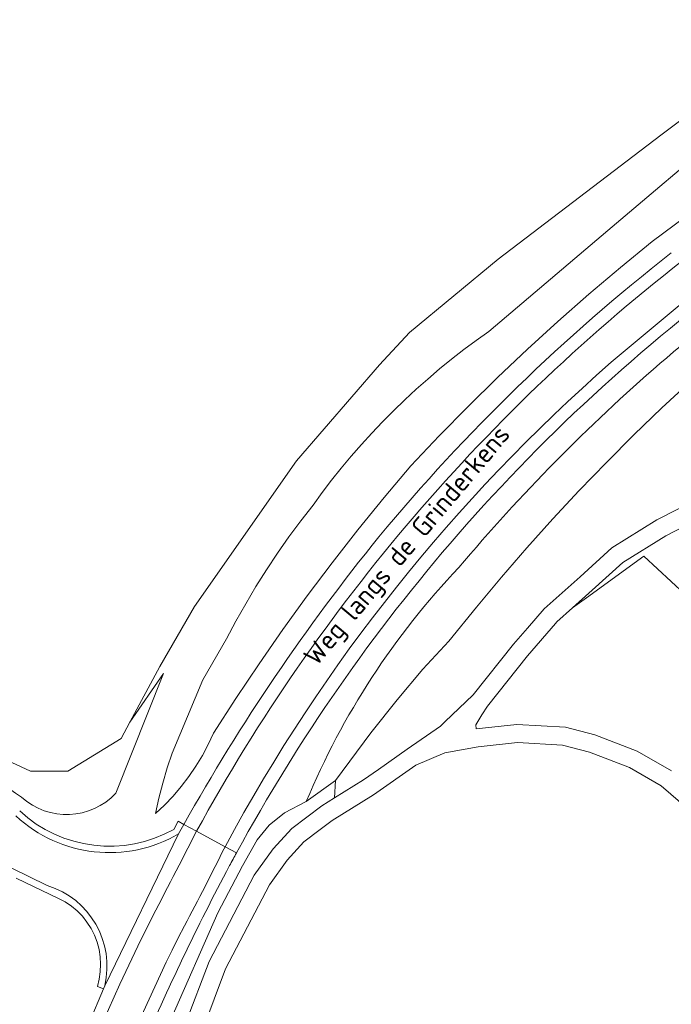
# Model space of a CAD drawing. Extents: x 184422 to 188298, y 343471 to 350189.
# Tile 314 of 513: x 186849 to 186910, y 348355 to 348448. Entities that reach past the tile are written whole.
import ezdxf
from ezdxf.enums import TextEntityAlignment as Align

# ---------------------------------------------------------------- set-up
doc = ezdxf.new("R2010")
doc.units = 0
for name, color, linetype, lineweight in [('B-WA-GR-BOS_LOOF-GV', 252, 'Continuous', 13), ('B-WA-GR-BOUWLAND-GV', 252, 'Continuous', 13), ('B-WA-GR-GRAS-GV', 252, 'Continuous', 13), ('B-WA-GR-STRUIK-GV', 252, 'Continuous', 13), ('B-WA-GW-TALUD_KRUIN-G', 252, 'Continuous', 18), ('B-WA-OG-TERREIN_CULTUURSCHEIDING-GV', 252, 'Continuous', 18), ('B-WA-OG-TOPOGRAFIE-T18', 252, 'Continuous', 18), ('B-WA-OG-WEG-GV', 252, 'Continuous', 18), ('B-WA-VH-ONVERHARD-GV', 252, 'Continuous', 18), ('B-WA-VH-VERHARDING_ASFALT-GV', 252, 'Continuous', 18), ('B-WA-VH-VERHARDING_GRASBETONSTEEN-GV', 252, 'Continuous', 18)]:
    doc.layers.add(name, color=color, linetype=linetype, lineweight=lineweight)
doc.styles.add('NLCS-ISO-M1000-T18', font='NLCS-ISO.ttf', dxfattribs={"height": 1.8})

msp = doc.modelspace()

# ---------------------------------------------------------------- linework, layer by layer
at = {"layer": 'B-WA-GR-BOS_LOOF-GV', "flags": 128}
for points in [[(186912.241, 348413.771), (186909.559, 348411.286), (186906.923, 348408.75), (186904.332, 348406.165), (186901.789, 348403.533), (186899.295, 348400.854), (186896.851, 348398.131), (186894.458, 348395.363), (186892.118, 348392.554), (186889.523, 348389.336), (186887.068, 348386.71), (186884.632, 348383.836), (186882.171, 348380.737), (186878.846, 348376.243)], [(186912.241, 348413.771), (186909.559, 348411.286), (186906.923, 348408.75), (186904.332, 348406.165), (186901.789, 348403.533), (186899.295, 348400.854), (186896.851, 348398.131), (186894.458, 348395.363), (186892.118, 348392.554), (186889.523, 348389.336), (186887.068, 348386.71), (186884.632, 348383.836), (186882.171, 348380.737), (186878.846, 348376.243)], [(186912.241, 348413.771), (186909.559, 348411.286), (186906.923, 348408.75), (186904.332, 348406.165), (186901.789, 348403.533), (186899.295, 348400.854), (186896.851, 348398.131), (186894.458, 348395.363), (186892.118, 348392.554), (186889.523, 348389.336), (186887.068, 348386.71), (186884.632, 348383.836), (186882.171, 348380.737), (186878.846, 348376.243)], [(186878.846, 348376.243), (186878.739, 348374.603), (186881.478, 348376.302), (186882.875, 348377.281), (186885.582, 348379.179), (186888.723, 348381.365), (186889.137, 348381.756), (186891.81, 348384.287), (186895.596, 348389.063), (186896.903, 348390.572), (186898.469, 348392.379), (186901.867, 348395.411), (186904.854, 348398.123), (186909.085, 348400.751), (186914.876, 348403.71)], [(186878.846, 348376.243), (186878.739, 348374.603), (186881.478, 348376.302), (186882.875, 348377.281), (186885.582, 348379.179), (186888.723, 348381.365), (186889.137, 348381.756), (186891.81, 348384.287), (186895.596, 348389.063), (186896.903, 348390.572), (186898.469, 348392.379), (186901.867, 348395.411), (186904.854, 348398.123), (186909.085, 348400.751), (186914.876, 348403.71)], [(186878.846, 348376.243), (186878.739, 348374.603), (186881.478, 348376.302), (186882.875, 348377.281), (186885.582, 348379.179), (186888.723, 348381.365), (186889.137, 348381.756), (186891.81, 348384.287), (186895.596, 348389.063), (186896.903, 348390.572), (186898.469, 348392.379), (186901.867, 348395.411), (186904.854, 348398.123), (186909.085, 348400.751), (186914.876, 348403.71)]]:
    msp.add_lwpolyline(points, dxfattribs=at)
at = {"layer": 'B-WA-GR-BOUWLAND-GV', "flags": 128}
msp.add_lwpolyline([(186773.545, 348550.531), (186790.226, 348508.885), (186811.525, 348456.63), (186827.464, 348417.008), (186834.347, 348398.924), (186839.916, 348384.174), (186840.953, 348383.243), (186845.314, 348379.332), (186850.156, 348377.109), (186853.648, 348377.109), (186858.665, 348380.204), (186859.493, 348381.734), (186862.317, 348386.951), (186865.571, 348392.613), (186875.165, 348406.3), (186882.97, 348415.347), (186885.815, 348418.384), (186894.146, 348425.289), (186909.455, 348436.952), (186920.899, 348445.531)], dxfattribs=at)
msp.add_lwpolyline([(186773.545, 348550.531), (186790.226, 348508.885), (186811.525, 348456.63), (186827.464, 348417.008), (186834.347, 348398.924), (186839.916, 348384.174), (186840.953, 348383.243), (186845.314, 348379.332), (186850.156, 348377.109), (186853.648, 348377.109), (186858.665, 348380.204), (186859.493, 348381.734), (186862.317, 348386.951), (186865.571, 348392.613), (186875.165, 348406.3), (186882.97, 348415.347), (186885.815, 348418.384), (186894.146, 348425.289), (186909.455, 348436.952), (186920.899, 348445.531)], dxfattribs=at)
msp.add_lwpolyline([(186773.545, 348550.531), (186790.226, 348508.885), (186811.525, 348456.63), (186827.464, 348417.008), (186834.347, 348398.924), (186839.916, 348384.174), (186840.953, 348383.243), (186845.314, 348379.332), (186850.156, 348377.109), (186853.648, 348377.109), (186858.665, 348380.204), (186859.493, 348381.734), (186862.317, 348386.951), (186865.571, 348392.613), (186875.165, 348406.3), (186882.97, 348415.347), (186885.815, 348418.384), (186894.146, 348425.289), (186909.455, 348436.952), (186920.899, 348445.531)], dxfattribs=at)
at = {"layer": 'B-WA-GR-GRAS-GV', "flags": 128}
for points in [[(186913.015, 348392.588), (186907.855, 348397.35), (186902.454, 348393.437), (186901.146, 348392.489), (186899.683, 348391.183), (186899.543, 348391.022), (186896.905, 348387.978), (186893.142, 348383.231), (186892.625, 348382.407), (186892.039, 348381.472), (186892.086, 348381.098), (186895.922, 348381.506), (186900.479, 348381.247), (186903.262, 348380.532), (186907.246, 348379.006), (186910.467, 348377.136)], [(186913.015, 348392.588), (186907.855, 348397.35), (186902.454, 348393.437), (186901.146, 348392.489), (186899.683, 348391.183), (186899.543, 348391.022), (186896.905, 348387.978), (186893.142, 348383.231), (186892.625, 348382.407), (186892.039, 348381.472), (186892.086, 348381.098), (186895.922, 348381.506), (186900.479, 348381.247), (186903.262, 348380.532), (186907.246, 348379.006), (186910.467, 348377.136)], [(186913.015, 348392.588), (186907.855, 348397.35), (186902.454, 348393.437), (186901.146, 348392.489), (186899.683, 348391.183), (186899.543, 348391.022), (186896.905, 348387.978), (186893.142, 348383.231), (186892.625, 348382.407), (186892.039, 348381.472), (186892.086, 348381.098), (186895.922, 348381.506), (186900.479, 348381.247), (186903.262, 348380.532), (186907.246, 348379.006), (186910.467, 348377.136)], [(186912.001, 348373.565), (186909.476, 348375.746), (186906.511, 348377.468), (186902.746, 348378.91), (186900.216, 348379.559), (186895.964, 348379.801), (186892.266, 348379.407), (186889.136, 348378.848), (186886.413, 348377.685), (186882.415, 348374.882), (186878.515, 348372.464), (186877.406, 348371.623), (186875.879, 348370.465), (186874.293, 348368.742), (186872.644, 348366.432), (186868.494, 348358.517), (186866.343, 348352.809)], [(186912.001, 348373.565), (186909.476, 348375.746), (186906.511, 348377.468), (186902.746, 348378.91), (186900.216, 348379.559), (186895.964, 348379.801), (186892.266, 348379.407), (186889.136, 348378.848), (186886.413, 348377.685), (186882.415, 348374.882), (186878.515, 348372.464), (186877.406, 348371.623), (186875.879, 348370.465), (186874.293, 348368.742), (186872.644, 348366.432), (186868.494, 348358.517), (186866.343, 348352.809)], [(186912.001, 348373.565), (186909.476, 348375.746), (186906.511, 348377.468), (186902.746, 348378.91), (186900.216, 348379.559), (186895.964, 348379.801), (186892.266, 348379.407), (186889.136, 348378.848), (186886.413, 348377.685), (186882.415, 348374.882), (186878.515, 348372.464), (186877.406, 348371.623), (186875.879, 348370.465), (186874.293, 348368.742), (186872.644, 348366.432), (186868.494, 348358.517), (186866.343, 348352.809)], [(186864.739, 348353.374), (186866.94, 348359.214), (186871.192, 348367.325), (186872.971, 348369.816), (186874.731, 348371.728), (186876.141, 348372.797), (186877.551, 348373.867), (186878.739, 348374.603), (186878.846, 348376.243), (186876.092, 348374.26), (186874.051, 348373.205), (186872.602, 348372.025), (186871.459, 348370.672), (186870.099, 348368.228), (186867.759, 348363.779), (186863.339, 348353.751)], [(186864.739, 348353.374), (186866.94, 348359.214), (186871.192, 348367.325), (186872.971, 348369.816), (186874.731, 348371.728), (186876.141, 348372.797), (186877.551, 348373.867), (186878.739, 348374.603), (186878.846, 348376.243), (186876.092, 348374.26), (186874.051, 348373.205), (186872.602, 348372.025), (186871.459, 348370.672), (186870.099, 348368.228), (186867.759, 348363.779), (186863.339, 348353.751)], [(186864.739, 348353.374), (186866.94, 348359.214), (186871.192, 348367.325), (186872.971, 348369.816), (186874.731, 348371.728), (186876.141, 348372.797), (186877.551, 348373.867), (186878.739, 348374.603), (186878.846, 348376.243), (186876.092, 348374.26), (186874.051, 348373.205), (186872.602, 348372.025), (186871.459, 348370.672), (186870.099, 348368.228), (186867.759, 348363.779), (186863.339, 348353.751)]]:
    msp.add_lwpolyline(points, dxfattribs=at)
at = {"layer": 'B-WA-GR-STRUIK-GV', "flags": 128}
msp.add_lwpolyline([(186933.462, 348409.487), (186933.031, 348409.437), (186927.22, 348406.812), (186915.58, 348402.16), (186909.922, 348399.27), (186905.883, 348396.76), (186903.005, 348394.148), (186901.146, 348392.489), (186902.454, 348393.437), (186907.855, 348397.35), (186913.015, 348392.588), (186925.321, 348405.547)], close=True, dxfattribs=at)
msp.add_lwpolyline([(186933.462, 348409.487), (186933.031, 348409.437), (186927.22, 348406.812), (186915.58, 348402.16), (186909.922, 348399.27), (186905.883, 348396.76), (186903.005, 348394.148), (186901.146, 348392.489), (186902.454, 348393.437), (186907.855, 348397.35), (186913.015, 348392.588), (186925.321, 348405.547)], close=True, dxfattribs=at)
msp.add_lwpolyline([(186933.462, 348409.487), (186933.031, 348409.437), (186927.22, 348406.812), (186915.58, 348402.16), (186909.922, 348399.27), (186905.883, 348396.76), (186903.005, 348394.148), (186901.146, 348392.489), (186902.454, 348393.437), (186907.855, 348397.35), (186913.015, 348392.588), (186925.321, 348405.547)], close=True, dxfattribs=at)
at = {"layer": 'B-WA-GW-TALUD_KRUIN-G'}
for points in [[(186931.235, 348430.997, 0.045069), (186909.375, 348415.472)], [(186931.235, 348430.997, 0.045069), (186909.375, 348415.472)], [(186931.235, 348430.997, 0.045069), (186909.375, 348415.472)], [(186909.375, 348415.472, 0.038802), (186890.452, 348396.278)], [(186909.375, 348415.472, 0.038802), (186890.452, 348396.278)], [(186909.375, 348415.472, 0.038802), (186890.452, 348396.278)], [(186890.452, 348396.278, 0.091375), (186876.092, 348374.26)], [(186890.452, 348396.278, 0.091375), (186876.092, 348374.26)], [(186890.452, 348396.278, 0.091375), (186876.092, 348374.26)]]:
    msp.add_lwpolyline(points, format="xyb", dxfattribs=at)
at = {"layer": 'B-WA-OG-TERREIN_CULTUURSCHEIDING-GV', "flags": 128}
for points in [[(186915.681, 348437.444), (186904.458, 348427.988), (186893.272, 348418.488), (186892.087, 348417.644), (186890.919, 348416.774), (186889.768, 348415.878), (186888.635, 348414.957), (186887.522, 348414.011), (186886.427, 348413.04), (186885.354, 348412.046), (186884.301, 348411.029), (186883.271, 348409.99), (186882.263, 348408.929), (186881.279, 348407.847), (186880.319, 348406.745), (186879.383, 348405.624), (186878.472, 348404.485), (186877.588, 348403.328), (186876.729, 348402.154), (186875.577, 348400.678), (186874.462, 348399.172), (186873.385, 348397.637), (186872.346, 348396.075), (186871.348, 348394.487), (186870.39, 348392.874), (186869.474, 348391.239), (186868.601, 348389.583), (186866.366, 348385.724), (186863.475, 348378.82), (186862.999, 348377.422), (186862.579, 348376.004), (186862.218, 348374.57), (186861.915, 348373.124), (186862.764, 348373.925), (186863.572, 348374.775), (186864.335, 348375.67), (186865.049, 348376.607), (186865.711, 348377.581), (186866.319, 348378.588), (186866.869, 348379.623), (186867.361, 348380.682), (186869.478, 348383.97), (186871.655, 348387.221), (186873.891, 348390.433), (186876.186, 348393.604), (186878.538, 348396.733), (186880.946, 348399.818), (186883.409, 348402.859), (186885.925, 348405.852), (186888.596, 348408.664), (186891.318, 348411.428), (186894.09, 348414.145), (186896.911, 348416.811), (186899.78, 348419.427), (186902.694, 348421.99), (186905.652, 348424.501), (186908.654, 348426.956), (186911.798, 348429.301)], [(186915.681, 348437.444), (186904.458, 348427.988), (186893.272, 348418.488), (186892.087, 348417.644), (186890.919, 348416.774), (186889.768, 348415.878), (186888.635, 348414.957), (186887.522, 348414.011), (186886.427, 348413.04), (186885.354, 348412.046), (186884.301, 348411.029), (186883.271, 348409.99), (186882.263, 348408.929), (186881.279, 348407.847), (186880.319, 348406.745), (186879.383, 348405.624), (186878.472, 348404.485), (186877.588, 348403.328), (186876.729, 348402.154), (186875.577, 348400.678), (186874.462, 348399.172), (186873.385, 348397.637), (186872.346, 348396.075), (186871.348, 348394.487), (186870.39, 348392.874), (186869.474, 348391.239), (186868.601, 348389.583), (186866.366, 348385.724), (186863.475, 348378.82), (186862.999, 348377.422), (186862.579, 348376.004), (186862.218, 348374.57), (186861.915, 348373.124), (186862.764, 348373.925), (186863.572, 348374.775), (186864.335, 348375.67), (186865.049, 348376.607), (186865.711, 348377.581), (186866.319, 348378.588), (186866.869, 348379.623), (186867.361, 348380.682), (186869.478, 348383.97), (186871.655, 348387.221), (186873.891, 348390.433), (186876.186, 348393.604), (186878.538, 348396.733), (186880.946, 348399.818), (186883.409, 348402.859), (186885.925, 348405.852), (186888.596, 348408.664), (186891.318, 348411.428), (186894.09, 348414.145), (186896.911, 348416.811), (186899.78, 348419.427), (186902.694, 348421.99), (186905.652, 348424.501), (186908.654, 348426.956), (186911.798, 348429.301)], [(186915.681, 348437.444), (186904.458, 348427.988), (186893.272, 348418.488), (186892.087, 348417.644), (186890.919, 348416.774), (186889.768, 348415.878), (186888.635, 348414.957), (186887.522, 348414.011), (186886.427, 348413.04), (186885.354, 348412.046), (186884.301, 348411.029), (186883.271, 348409.99), (186882.263, 348408.929), (186881.279, 348407.847), (186880.319, 348406.745), (186879.383, 348405.624), (186878.472, 348404.485), (186877.588, 348403.328), (186876.729, 348402.154), (186875.577, 348400.678), (186874.462, 348399.172), (186873.385, 348397.637), (186872.346, 348396.075), (186871.348, 348394.487), (186870.39, 348392.874), (186869.474, 348391.239), (186868.601, 348389.583), (186866.366, 348385.724), (186863.475, 348378.82), (186862.999, 348377.422), (186862.579, 348376.004), (186862.218, 348374.57), (186861.915, 348373.124), (186862.764, 348373.925), (186863.572, 348374.775), (186864.335, 348375.67), (186865.049, 348376.607), (186865.711, 348377.581), (186866.319, 348378.588), (186866.869, 348379.623), (186867.361, 348380.682), (186869.478, 348383.97), (186871.655, 348387.221), (186873.891, 348390.433), (186876.186, 348393.604), (186878.538, 348396.733), (186880.946, 348399.818), (186883.409, 348402.859), (186885.925, 348405.852), (186888.596, 348408.664), (186891.318, 348411.428), (186894.09, 348414.145), (186896.911, 348416.811), (186899.78, 348419.427), (186902.694, 348421.99), (186905.652, 348424.501), (186908.654, 348426.956), (186911.798, 348429.301)], [(186876.092, 348374.26), (186878.846, 348376.243), (186882.171, 348380.737), (186884.632, 348383.836), (186887.068, 348386.71), (186889.523, 348389.336), (186892.118, 348392.554), (186894.458, 348395.363), (186896.851, 348398.131), (186899.295, 348400.854), (186901.789, 348403.533), (186904.332, 348406.165), (186906.923, 348408.75), (186909.559, 348411.286), (186912.241, 348413.771)], [(186876.092, 348374.26), (186878.846, 348376.243), (186882.171, 348380.737), (186884.632, 348383.836), (186887.068, 348386.71), (186889.523, 348389.336), (186892.118, 348392.554), (186894.458, 348395.363), (186896.851, 348398.131), (186899.295, 348400.854), (186901.789, 348403.533), (186904.332, 348406.165), (186906.923, 348408.75), (186909.559, 348411.286), (186912.241, 348413.771)], [(186876.092, 348374.26), (186878.846, 348376.243), (186882.171, 348380.737), (186884.632, 348383.836), (186887.068, 348386.71), (186889.523, 348389.336), (186892.118, 348392.554), (186894.458, 348395.363), (186896.851, 348398.131), (186899.295, 348400.854), (186901.789, 348403.533), (186904.332, 348406.165), (186906.923, 348408.75), (186909.559, 348411.286), (186912.241, 348413.771)]]:
    msp.add_lwpolyline(points, dxfattribs=at)
at = {"layer": 'B-WA-OG-TERREIN_CULTUURSCHEIDING-GV'}
for points in [[(186931.235, 348430.997, 0.045069), (186909.375, 348415.472)], [(186931.235, 348430.997, 0.045069), (186909.375, 348415.472)], [(186931.235, 348430.997, 0.045069), (186909.375, 348415.472)], [(186909.375, 348415.472, 0.038802), (186890.452, 348396.278)], [(186909.375, 348415.472, 0.038802), (186890.452, 348396.278)], [(186909.375, 348415.472, 0.038802), (186890.452, 348396.278)], [(186890.452, 348396.278, 0.091375), (186876.092, 348374.26)], [(186890.452, 348396.278, 0.091375), (186876.092, 348374.26)], [(186890.452, 348396.278, 0.091375), (186876.092, 348374.26)]]:
    msp.add_lwpolyline(points, format="xyb", dxfattribs=at)
at = {"layer": 'B-WA-OG-WEG-GV', "flags": 128}
for points in [[(186920.899, 348445.531), (186909.455, 348436.952), (186894.146, 348425.289), (186885.815, 348418.384), (186882.97, 348415.347), (186875.165, 348406.3), (186865.571, 348392.613), (186862.317, 348386.951), (186859.493, 348381.734), (186862.665, 348386.309), (186858.186, 348375.052)], [(186920.899, 348445.531), (186909.455, 348436.952), (186894.146, 348425.289), (186885.815, 348418.384), (186882.97, 348415.347), (186875.165, 348406.3), (186865.571, 348392.613), (186862.317, 348386.951), (186859.493, 348381.734), (186862.665, 348386.309), (186858.186, 348375.052)], [(186920.899, 348445.531), (186909.455, 348436.952), (186894.146, 348425.289), (186885.815, 348418.384), (186882.97, 348415.347), (186875.165, 348406.3), (186865.571, 348392.613), (186862.317, 348386.951), (186859.493, 348381.734), (186862.665, 348386.309), (186858.186, 348375.052)], [(186911.798, 348429.301), (186908.654, 348426.956), (186905.652, 348424.501), (186902.694, 348421.99), (186899.78, 348419.427), (186896.911, 348416.811), (186894.09, 348414.145), (186891.318, 348411.428), (186888.596, 348408.664), (186885.925, 348405.852), (186883.409, 348402.859), (186880.946, 348399.818), (186878.538, 348396.733), (186876.186, 348393.604), (186873.891, 348390.433), (186871.655, 348387.221), (186869.478, 348383.97), (186867.361, 348380.682), (186866.869, 348379.623), (186866.319, 348378.588), (186865.711, 348377.581), (186865.049, 348376.607), (186864.335, 348375.67), (186863.572, 348374.775), (186862.764, 348373.925), (186861.915, 348373.124), (186862.218, 348374.57), (186862.579, 348376.004), (186862.999, 348377.422), (186863.475, 348378.82), (186866.366, 348385.724), (186868.601, 348389.583), (186869.474, 348391.239), (186870.39, 348392.874), (186871.348, 348394.487), (186872.346, 348396.075), (186873.385, 348397.637), (186874.462, 348399.172), (186875.577, 348400.678), (186876.729, 348402.154), (186877.588, 348403.328), (186878.472, 348404.485), (186879.383, 348405.624), (186880.319, 348406.745), (186881.279, 348407.847), (186882.263, 348408.929), (186883.271, 348409.99), (186884.301, 348411.029), (186885.354, 348412.046), (186886.427, 348413.04), (186887.522, 348414.011), (186888.635, 348414.957), (186889.768, 348415.878), (186890.919, 348416.774), (186892.087, 348417.644), (186893.272, 348418.488), (186904.458, 348427.988), (186915.681, 348437.444)], [(186911.798, 348429.301), (186908.654, 348426.956), (186905.652, 348424.501), (186902.694, 348421.99), (186899.78, 348419.427), (186896.911, 348416.811), (186894.09, 348414.145), (186891.318, 348411.428), (186888.596, 348408.664), (186885.925, 348405.852), (186883.409, 348402.859), (186880.946, 348399.818), (186878.538, 348396.733), (186876.186, 348393.604), (186873.891, 348390.433), (186871.655, 348387.221), (186869.478, 348383.97), (186867.361, 348380.682), (186866.869, 348379.623), (186866.319, 348378.588), (186865.711, 348377.581), (186865.049, 348376.607), (186864.335, 348375.67), (186863.572, 348374.775), (186862.764, 348373.925), (186861.915, 348373.124), (186862.218, 348374.57), (186862.579, 348376.004), (186862.999, 348377.422), (186863.475, 348378.82), (186866.366, 348385.724), (186868.601, 348389.583), (186869.474, 348391.239), (186870.39, 348392.874), (186871.348, 348394.487), (186872.346, 348396.075), (186873.385, 348397.637), (186874.462, 348399.172), (186875.577, 348400.678), (186876.729, 348402.154), (186877.588, 348403.328), (186878.472, 348404.485), (186879.383, 348405.624), (186880.319, 348406.745), (186881.279, 348407.847), (186882.263, 348408.929), (186883.271, 348409.99), (186884.301, 348411.029), (186885.354, 348412.046), (186886.427, 348413.04), (186887.522, 348414.011), (186888.635, 348414.957), (186889.768, 348415.878), (186890.919, 348416.774), (186892.087, 348417.644), (186893.272, 348418.488), (186904.458, 348427.988), (186915.681, 348437.444)], [(186911.798, 348429.301), (186908.654, 348426.956), (186905.652, 348424.501), (186902.694, 348421.99), (186899.78, 348419.427), (186896.911, 348416.811), (186894.09, 348414.145), (186891.318, 348411.428), (186888.596, 348408.664), (186885.925, 348405.852), (186883.409, 348402.859), (186880.946, 348399.818), (186878.538, 348396.733), (186876.186, 348393.604), (186873.891, 348390.433), (186871.655, 348387.221), (186869.478, 348383.97), (186867.361, 348380.682), (186866.869, 348379.623), (186866.319, 348378.588), (186865.711, 348377.581), (186865.049, 348376.607), (186864.335, 348375.67), (186863.572, 348374.775), (186862.764, 348373.925), (186861.915, 348373.124), (186862.218, 348374.57), (186862.579, 348376.004), (186862.999, 348377.422), (186863.475, 348378.82), (186866.366, 348385.724), (186868.601, 348389.583), (186869.474, 348391.239), (186870.39, 348392.874), (186871.348, 348394.487), (186872.346, 348396.075), (186873.385, 348397.637), (186874.462, 348399.172), (186875.577, 348400.678), (186876.729, 348402.154), (186877.588, 348403.328), (186878.472, 348404.485), (186879.383, 348405.624), (186880.319, 348406.745), (186881.279, 348407.847), (186882.263, 348408.929), (186883.271, 348409.99), (186884.301, 348411.029), (186885.354, 348412.046), (186886.427, 348413.04), (186887.522, 348414.011), (186888.635, 348414.957), (186889.768, 348415.878), (186890.919, 348416.774), (186892.087, 348417.644), (186893.272, 348418.488), (186904.458, 348427.988), (186915.681, 348437.444)], [(186862.665, 348386.309), (186859.493, 348381.734), (186858.665, 348380.204), (186853.648, 348377.109), (186850.156, 348377.109), (186845.314, 348379.332), (186840.953, 348383.243), (186841.377, 348382.148)], [(186862.665, 348386.309), (186859.493, 348381.734), (186858.665, 348380.204), (186853.648, 348377.109), (186850.156, 348377.109), (186845.314, 348379.332), (186840.953, 348383.243), (186841.377, 348382.148)], [(186862.665, 348386.309), (186859.493, 348381.734), (186858.665, 348380.204), (186853.648, 348377.109), (186850.156, 348377.109), (186845.314, 348379.332), (186840.953, 348383.243), (186841.377, 348382.148)], [(186858.186, 348375.052), (186862.665, 348386.309)], [(186858.186, 348375.052), (186862.665, 348386.309)], [(186858.186, 348375.052), (186862.665, 348386.309)], [(186852.983, 348329.449), (186854.941, 348328.776), (186856.24, 348333.358), (186857.9, 348338.988), (186859.712, 348344.432), (186863.339, 348353.751), (186867.759, 348363.779), (186870.099, 348368.228), (186871.459, 348370.672), (186872.602, 348372.025), (186874.051, 348373.205), (186876.092, 348374.26)], [(186852.983, 348329.449), (186854.941, 348328.776), (186856.24, 348333.358), (186857.9, 348338.988), (186859.712, 348344.432), (186863.339, 348353.751), (186867.759, 348363.779), (186870.099, 348368.228), (186871.459, 348370.672), (186872.602, 348372.025), (186874.051, 348373.205), (186876.092, 348374.26)], [(186852.983, 348329.449), (186854.941, 348328.776), (186856.24, 348333.358), (186857.9, 348338.988), (186859.712, 348344.432), (186863.339, 348353.751), (186867.759, 348363.779), (186870.099, 348368.228), (186871.459, 348370.672), (186872.602, 348372.025), (186874.051, 348373.205), (186876.092, 348374.26)], [(186863.623, 348371.647), (186864.044, 348372.403), (186864.576, 348372.104)], [(186863.623, 348371.647), (186864.044, 348372.403), (186864.576, 348372.104)], [(186863.623, 348371.647), (186864.044, 348372.403), (186864.576, 348372.104)], [(186855.654, 348353.428), (186856.995, 348356.633), (186856.433, 348356.869), (186856.606, 348357.552), (186856.709, 348358.25), (186856.741, 348358.954), (186856.7, 348359.658), (186856.588, 348360.354), (186856.405, 348361.035), (186856.154, 348361.694), (186855.837, 348362.323), (186855.457, 348362.917), (186855.019, 348363.47), (186854.526, 348363.974), (186853.985, 348364.426), (186853.401, 348364.82), (186852.779, 348365.153), (186848.795, 348367.065)], [(186855.654, 348353.428), (186856.995, 348356.633), (186856.433, 348356.869), (186856.606, 348357.552), (186856.709, 348358.25), (186856.741, 348358.954), (186856.7, 348359.658), (186856.588, 348360.354), (186856.405, 348361.035), (186856.154, 348361.694), (186855.837, 348362.323), (186855.457, 348362.917), (186855.019, 348363.47), (186854.526, 348363.974), (186853.985, 348364.426), (186853.401, 348364.82), (186852.779, 348365.153), (186848.795, 348367.065)], [(186855.654, 348353.428), (186856.995, 348356.633), (186856.433, 348356.869), (186856.606, 348357.552), (186856.709, 348358.25), (186856.741, 348358.954), (186856.7, 348359.658), (186856.588, 348360.354), (186856.405, 348361.035), (186856.154, 348361.694), (186855.837, 348362.323), (186855.457, 348362.917), (186855.019, 348363.47), (186854.526, 348363.974), (186853.985, 348364.426), (186853.401, 348364.82), (186852.779, 348365.153), (186848.795, 348367.065)]]:
    msp.add_lwpolyline(points, dxfattribs=at)
at = {"layer": 'B-WA-OG-WEG-GV'}
for points in [[(186909.375, 348415.472, -0.045069), (186931.235, 348430.997)], [(186909.375, 348415.472, -0.045069), (186931.235, 348430.997)], [(186909.375, 348415.472, -0.045069), (186931.235, 348430.997)], [(186882.936, 348399.176, -0.053602), (186910.446, 348425.88)], [(186882.936, 348399.176, -0.053602), (186910.446, 348425.88)], [(186882.936, 348399.176, -0.053602), (186910.446, 348425.88)], [(186919.023, 348425.44, 0.057969), (186890.382, 348399.414)], [(186919.023, 348425.44, 0.057969), (186890.382, 348399.414)], [(186919.023, 348425.44, 0.057969), (186890.382, 348399.414)], [(186890.452, 348396.278, -0.038802), (186909.375, 348415.472)], [(186890.452, 348396.278, -0.038802), (186909.375, 348415.472)], [(186890.452, 348396.278, -0.038802), (186909.375, 348415.472)], [(186864.576, 348372.104, -0.043057), (186882.936, 348399.176)], [(186864.576, 348372.104, -0.043057), (186882.936, 348399.176)], [(186864.576, 348372.104, -0.043057), (186882.936, 348399.176)], [(186890.382, 348399.414, 0.054043), (186869.53, 348369.437)], [(186890.382, 348399.414, 0.054043), (186869.53, 348369.437)], [(186890.382, 348399.414, 0.054043), (186869.53, 348369.437)], [(186876.092, 348374.26, -0.091375), (186890.452, 348396.278)], [(186876.092, 348374.26, -0.091375), (186890.452, 348396.278)], [(186876.092, 348374.26, -0.091375), (186890.452, 348396.278)], [(186849.29, 348374.676, -0.088463), (186841.377, 348382.148)], [(186841.377, 348382.148, 0.088463), (186849.29, 348374.676)], [(186849.29, 348374.676, -0.088463), (186841.377, 348382.148)], [(186841.377, 348382.148, 0.088463), (186849.29, 348374.676)], [(186849.29, 348374.676, -0.088463), (186841.377, 348382.148)], [(186841.377, 348382.148, 0.088463), (186849.29, 348374.676)], [(186858.186, 348375.052, -0.408276), (186849.29, 348374.676)], [(186849.29, 348374.676, 0.408276), (186858.186, 348375.052)], [(186858.186, 348375.052, -0.408276), (186849.29, 348374.676)], [(186849.29, 348374.676, 0.408276), (186858.186, 348375.052)], [(186858.186, 348375.052, -0.408276), (186849.29, 348374.676)], [(186849.29, 348374.676, 0.408276), (186858.186, 348375.052)], [(186849.123, 348373.386, 0.32646), (186863.623, 348371.647)], [(186849.123, 348373.386, 0.32646), (186863.623, 348371.647)], [(186849.123, 348373.386, 0.32646), (186863.623, 348371.647)], [(186869.53, 348369.437, 0.002269), (186868.877, 348368.23)], [(186869.53, 348369.437, 0.002269), (186868.877, 348368.23)], [(186869.53, 348369.437, 0.002269), (186868.877, 348368.23)], [(186868.877, 348368.23, 0.022599), (186860.497, 348350.694)], [(186868.877, 348368.23, 0.022599), (186860.497, 348350.694)], [(186868.877, 348368.23, 0.022599), (186860.497, 348350.694)]]:
    msp.add_lwpolyline(points, format="xyb", dxfattribs=at)
at = {"layer": 'B-WA-VH-ONVERHARD-GV', "flags": 128}
for points in [[(186914.876, 348403.71), (186909.085, 348400.751), (186904.854, 348398.123), (186901.867, 348395.411), (186898.469, 348392.379), (186896.903, 348390.572), (186895.596, 348389.063), (186891.81, 348384.287), (186889.137, 348381.756), (186888.723, 348381.365), (186885.582, 348379.179), (186882.875, 348377.281), (186881.478, 348376.302), (186878.739, 348374.603), (186877.551, 348373.867), (186876.141, 348372.797), (186874.731, 348371.728), (186872.971, 348369.816), (186871.192, 348367.325), (186866.94, 348359.214), (186864.739, 348353.374)], [(186914.876, 348403.71), (186909.085, 348400.751), (186904.854, 348398.123), (186901.867, 348395.411), (186898.469, 348392.379), (186896.903, 348390.572), (186895.596, 348389.063), (186891.81, 348384.287), (186889.137, 348381.756), (186888.723, 348381.365), (186885.582, 348379.179), (186882.875, 348377.281), (186881.478, 348376.302), (186878.739, 348374.603), (186877.551, 348373.867), (186876.141, 348372.797), (186874.731, 348371.728), (186872.971, 348369.816), (186871.192, 348367.325), (186866.94, 348359.214), (186864.739, 348353.374)], [(186914.876, 348403.71), (186909.085, 348400.751), (186904.854, 348398.123), (186901.867, 348395.411), (186898.469, 348392.379), (186896.903, 348390.572), (186895.596, 348389.063), (186891.81, 348384.287), (186889.137, 348381.756), (186888.723, 348381.365), (186885.582, 348379.179), (186882.875, 348377.281), (186881.478, 348376.302), (186878.739, 348374.603), (186877.551, 348373.867), (186876.141, 348372.797), (186874.731, 348371.728), (186872.971, 348369.816), (186871.192, 348367.325), (186866.94, 348359.214), (186864.739, 348353.374)], [(186910.467, 348377.136), (186907.246, 348379.006), (186903.262, 348380.532), (186900.479, 348381.247), (186895.922, 348381.506), (186892.086, 348381.098), (186892.039, 348381.472), (186892.625, 348382.407), (186893.142, 348383.231), (186896.905, 348387.978), (186899.543, 348391.022), (186899.683, 348391.183), (186901.146, 348392.489), (186903.005, 348394.148), (186905.883, 348396.76), (186909.922, 348399.27), (186915.58, 348402.16)], [(186910.467, 348377.136), (186907.246, 348379.006), (186903.262, 348380.532), (186900.479, 348381.247), (186895.922, 348381.506), (186892.086, 348381.098), (186892.039, 348381.472), (186892.625, 348382.407), (186893.142, 348383.231), (186896.905, 348387.978), (186899.543, 348391.022), (186899.683, 348391.183), (186901.146, 348392.489), (186903.005, 348394.148), (186905.883, 348396.76), (186909.922, 348399.27), (186915.58, 348402.16)], [(186910.467, 348377.136), (186907.246, 348379.006), (186903.262, 348380.532), (186900.479, 348381.247), (186895.922, 348381.506), (186892.086, 348381.098), (186892.039, 348381.472), (186892.625, 348382.407), (186893.142, 348383.231), (186896.905, 348387.978), (186899.543, 348391.022), (186899.683, 348391.183), (186901.146, 348392.489), (186903.005, 348394.148), (186905.883, 348396.76), (186909.922, 348399.27), (186915.58, 348402.16)], [(186866.343, 348352.809), (186868.494, 348358.517), (186872.644, 348366.432), (186874.293, 348368.742), (186875.879, 348370.465), (186877.406, 348371.623), (186878.515, 348372.464), (186882.415, 348374.882), (186886.413, 348377.685), (186889.136, 348378.848), (186892.266, 348379.407), (186895.964, 348379.801), (186900.216, 348379.559), (186902.746, 348378.91), (186906.511, 348377.468), (186909.476, 348375.746), (186912.001, 348373.565)], [(186866.343, 348352.809), (186868.494, 348358.517), (186872.644, 348366.432), (186874.293, 348368.742), (186875.879, 348370.465), (186877.406, 348371.623), (186878.515, 348372.464), (186882.415, 348374.882), (186886.413, 348377.685), (186889.136, 348378.848), (186892.266, 348379.407), (186895.964, 348379.801), (186900.216, 348379.559), (186902.746, 348378.91), (186906.511, 348377.468), (186909.476, 348375.746), (186912.001, 348373.565)], [(186866.343, 348352.809), (186868.494, 348358.517), (186872.644, 348366.432), (186874.293, 348368.742), (186875.879, 348370.465), (186877.406, 348371.623), (186878.515, 348372.464), (186882.415, 348374.882), (186886.413, 348377.685), (186889.136, 348378.848), (186892.266, 348379.407), (186895.964, 348379.801), (186900.216, 348379.559), (186902.746, 348378.91), (186906.511, 348377.468), (186909.476, 348375.746), (186912.001, 348373.565)]]:
    msp.add_lwpolyline(points, dxfattribs=at)
at = {"layer": 'B-WA-VH-VERHARDING_ASFALT-GV'}
for points in [[(186912.373, 348425.812, 0.104262), (186865.769, 348371.462)], [(186865.769, 348371.462, -0.104262), (186912.373, 348425.812)], [(186912.373, 348425.812, 0.104262), (186865.769, 348371.462)], [(186865.769, 348371.462, -0.104262), (186912.373, 348425.812)], [(186912.373, 348425.812, 0.104262), (186865.769, 348371.462)], [(186865.769, 348371.462, -0.104262), (186912.373, 348425.812)], [(186910.446, 348425.88, 0.053602), (186882.936, 348399.176)], [(186910.446, 348425.88, 0.053602), (186882.936, 348399.176)], [(186910.446, 348425.88, 0.053602), (186882.936, 348399.176)], [(186890.382, 348399.414, -0.057969), (186919.023, 348425.44)], [(186890.382, 348399.414, -0.057969), (186919.023, 348425.44)], [(186890.382, 348399.414, -0.057969), (186919.023, 348425.44)], [(186868.454, 348370.016, -0.089913), (186904.79, 348415.58)], [(186904.79, 348415.58, 0.089913), (186868.454, 348370.016)], [(186868.454, 348370.016, -0.089913), (186904.79, 348415.58)], [(186904.79, 348415.58, 0.089913), (186868.454, 348370.016)], [(186868.454, 348370.016, -0.089913), (186904.79, 348415.58)], [(186904.79, 348415.58, 0.089913), (186868.454, 348370.016)], [(186882.936, 348399.176, 0.043057), (186864.576, 348372.104)], [(186882.936, 348399.176, 0.043057), (186864.576, 348372.104)], [(186882.936, 348399.176, 0.043057), (186864.576, 348372.104)], [(186869.53, 348369.437, -0.054043), (186890.382, 348399.414)], [(186869.53, 348369.437, -0.054043), (186890.382, 348399.414)], [(186869.53, 348369.437, -0.054043), (186890.382, 348399.414)], [(186864.084, 348371.219, -0.329183), (186848.761, 348372.903)], [(186864.084, 348371.219, -0.329183), (186848.761, 348372.903)], [(186864.084, 348371.219, -0.329183), (186848.761, 348372.903)], [(186864.576, 348372.104, 0.002206), (186864.084, 348371.219)], [(186864.576, 348372.104, 0.002206), (186864.084, 348371.219)], [(186864.576, 348372.104, 0.002206), (186864.084, 348371.219)], [(186865.769, 348371.462, -0.000341), (186861.39, 348362.989)], [(186861.39, 348362.989, 0.000341), (186865.769, 348371.462)], [(186865.769, 348371.462, -0.000341), (186861.39, 348362.989)], [(186861.39, 348362.989, 0.000341), (186865.769, 348371.462)], [(186865.769, 348371.462, -0.000341), (186861.39, 348362.989)], [(186861.39, 348362.989, 0.000341), (186865.769, 348371.462)], [(186864.623, 348362.563, 0.008419), (186868.454, 348370.016)], [(186868.454, 348370.016, -0.008419), (186864.623, 348362.563)], [(186864.623, 348362.563, 0.008419), (186868.454, 348370.016)], [(186868.454, 348370.016, -0.008419), (186864.623, 348362.563)], [(186864.623, 348362.563, 0.008419), (186868.454, 348370.016)], [(186868.454, 348370.016, -0.008419), (186864.623, 348362.563)], [(186868.877, 348368.23, -0.002269), (186869.53, 348369.437)], [(186868.877, 348368.23, -0.002269), (186869.53, 348369.437)], [(186868.877, 348368.23, -0.002269), (186869.53, 348369.437)], [(186860.497, 348350.694, -0.022599), (186868.877, 348368.23)], [(186860.497, 348350.694, -0.022599), (186868.877, 348368.23)], [(186860.497, 348350.694, -0.022599), (186868.877, 348368.23)], [(186851.722, 348366.349, -0.396538), (186857.122, 348356.938)], [(186851.722, 348366.349, -0.396538), (186857.122, 348356.938)], [(186851.722, 348366.349, -0.396538), (186857.122, 348356.938)], [(186861.39, 348362.989, 0.058204), (186847.093, 348323.753)], [(186847.093, 348323.753, -0.058204), (186861.39, 348362.989)], [(186861.39, 348362.989, 0.058204), (186847.093, 348323.753)], [(186847.093, 348323.753, -0.058204), (186861.39, 348362.989)], [(186861.39, 348362.989, 0.058204), (186847.093, 348323.753)], [(186847.093, 348323.753, -0.058204), (186861.39, 348362.989)], [(186850.326, 348324.462, -0.056102), (186864.623, 348362.563)], [(186864.623, 348362.563, 0.056102), (186850.326, 348324.462)], [(186850.326, 348324.462, -0.056102), (186864.623, 348362.563)], [(186864.623, 348362.563, 0.056102), (186850.326, 348324.462)], [(186850.326, 348324.462, -0.056102), (186864.623, 348362.563)], [(186864.623, 348362.563, 0.056102), (186850.326, 348324.462)]]:
    msp.add_lwpolyline(points, format="xyb", dxfattribs=at)
at = {"layer": 'B-WA-VH-VERHARDING_ASFALT-GV', "flags": 128}
for points in [[(186904.79, 348415.58), (186912.499, 348422.017)], [(186912.499, 348422.017), (186904.79, 348415.58)], [(186904.79, 348415.58), (186912.499, 348422.017)], [(186912.499, 348422.017), (186904.79, 348415.58)], [(186904.79, 348415.58), (186912.499, 348422.017)], [(186912.499, 348422.017), (186904.79, 348415.58)], [(186865.769, 348371.462), (186864.576, 348372.104)], [(186864.576, 348372.104), (186865.769, 348371.462)], [(186865.769, 348371.462), (186864.576, 348372.104)], [(186864.576, 348372.104), (186865.769, 348371.462)], [(186865.769, 348371.462), (186864.576, 348372.104)], [(186864.576, 348372.104), (186865.769, 348371.462)], [(186864.084, 348371.219), (186857.122, 348356.938), (186856.995, 348356.633), (186855.654, 348353.428), (186854.194, 348349.913)], [(186864.084, 348371.219), (186857.122, 348356.938), (186856.995, 348356.633), (186855.654, 348353.428), (186854.194, 348349.913)], [(186864.084, 348371.219), (186857.122, 348356.938), (186856.995, 348356.633), (186855.654, 348353.428), (186854.194, 348349.913)], [(186857.122, 348356.938), (186864.084, 348371.219)], [(186857.122, 348356.938), (186864.084, 348371.219)], [(186857.122, 348356.938), (186864.084, 348371.219)], [(186868.454, 348370.016), (186865.769, 348371.462)], [(186865.769, 348371.462), (186868.454, 348370.016)], [(186868.454, 348370.016), (186865.769, 348371.462)], [(186865.769, 348371.462), (186868.454, 348370.016)], [(186868.454, 348370.016), (186865.769, 348371.462)], [(186865.769, 348371.462), (186868.454, 348370.016)], [(186869.53, 348369.437), (186868.454, 348370.016)], [(186868.454, 348370.016), (186869.53, 348369.437)], [(186869.53, 348369.437), (186868.454, 348370.016)], [(186868.454, 348370.016), (186869.53, 348369.437)], [(186869.53, 348369.437), (186868.454, 348370.016)], [(186868.454, 348370.016), (186869.53, 348369.437)], [(186848.328, 348368.014), (186851.722, 348366.349)], [(186848.328, 348368.014), (186851.722, 348366.349)], [(186848.328, 348368.014), (186851.722, 348366.349)]]:
    msp.add_lwpolyline(points, dxfattribs=at)
at = {"layer": 'B-WA-VH-VERHARDING_GRASBETONSTEEN-GV'}
for points in [[(186848.761, 348372.903, 0.329183), (186864.084, 348371.219)], [(186848.761, 348372.903, 0.329183), (186864.084, 348371.219)], [(186848.761, 348372.903, 0.329183), (186864.084, 348371.219)], [(186863.623, 348371.647, -0.32646), (186849.123, 348373.386)], [(186863.623, 348371.647, -0.32646), (186849.123, 348373.386)], [(186863.623, 348371.647, -0.32646), (186849.123, 348373.386)], [(186864.084, 348371.219, -0.002206), (186864.576, 348372.104)], [(186864.084, 348371.219, -0.002206), (186864.576, 348372.104)], [(186864.084, 348371.219, -0.002206), (186864.576, 348372.104)], [(186857.122, 348356.938, 0.396538), (186851.722, 348366.349)], [(186857.122, 348356.938, 0.396538), (186851.722, 348366.349)], [(186857.122, 348356.938, 0.396538), (186851.722, 348366.349)]]:
    msp.add_lwpolyline(points, format="xyb", dxfattribs=at)
at = {"layer": 'B-WA-VH-VERHARDING_GRASBETONSTEEN-GV', "flags": 128}
for points in [[(186864.576, 348372.104), (186864.044, 348372.403), (186863.623, 348371.647)], [(186864.576, 348372.104), (186864.044, 348372.403), (186863.623, 348371.647)], [(186864.576, 348372.104), (186864.044, 348372.403), (186863.623, 348371.647)], [(186851.722, 348366.349), (186848.328, 348368.014)], [(186851.722, 348366.349), (186848.328, 348368.014)], [(186851.722, 348366.349), (186848.328, 348368.014)], [(186848.795, 348367.065), (186852.779, 348365.153), (186853.401, 348364.82), (186853.985, 348364.426), (186854.526, 348363.974), (186855.019, 348363.47), (186855.457, 348362.917), (186855.837, 348362.323), (186856.154, 348361.694), (186856.405, 348361.035), (186856.588, 348360.354), (186856.7, 348359.658), (186856.741, 348358.954), (186856.709, 348358.25), (186856.606, 348357.552), (186856.433, 348356.869), (186856.995, 348356.633), (186857.122, 348356.938)], [(186848.795, 348367.065), (186852.779, 348365.153), (186853.401, 348364.82), (186853.985, 348364.426), (186854.526, 348363.974), (186855.019, 348363.47), (186855.457, 348362.917), (186855.837, 348362.323), (186856.154, 348361.694), (186856.405, 348361.035), (186856.588, 348360.354), (186856.7, 348359.658), (186856.741, 348358.954), (186856.709, 348358.25), (186856.606, 348357.552), (186856.433, 348356.869), (186856.995, 348356.633), (186857.122, 348356.938)], [(186848.795, 348367.065), (186852.779, 348365.153), (186853.401, 348364.82), (186853.985, 348364.426), (186854.526, 348363.974), (186855.019, 348363.47), (186855.457, 348362.917), (186855.837, 348362.323), (186856.154, 348361.694), (186856.405, 348361.035), (186856.588, 348360.354), (186856.7, 348359.658), (186856.741, 348358.954), (186856.709, 348358.25), (186856.606, 348357.552), (186856.433, 348356.869), (186856.995, 348356.633), (186857.122, 348356.938)]]:
    msp.add_lwpolyline(points, dxfattribs=at)

# ---------------------------------------------------------------- texts
at = {"layer": 'B-WA-OG-TOPOGRAFIE-T18', "style": 'NLCS-ISO-M1000-T18'}
msp.add_text('Weg langs de Grinderkens', height=1.8, rotation=50, dxfattribs=at).set_placement((186885.739, 348398.228), align=Align.MIDDLE)
msp.add_text('Weg langs de Grinderkens', height=1.8, rotation=50, dxfattribs=at).set_placement((186885.739, 348398.228), align=Align.MIDDLE)
msp.add_text('Weg langs de Grinderkens', height=1.8, rotation=50, dxfattribs=at).set_placement((186885.739, 348398.228), align=Align.MIDDLE)

doc.saveas('drawing.dxf')
